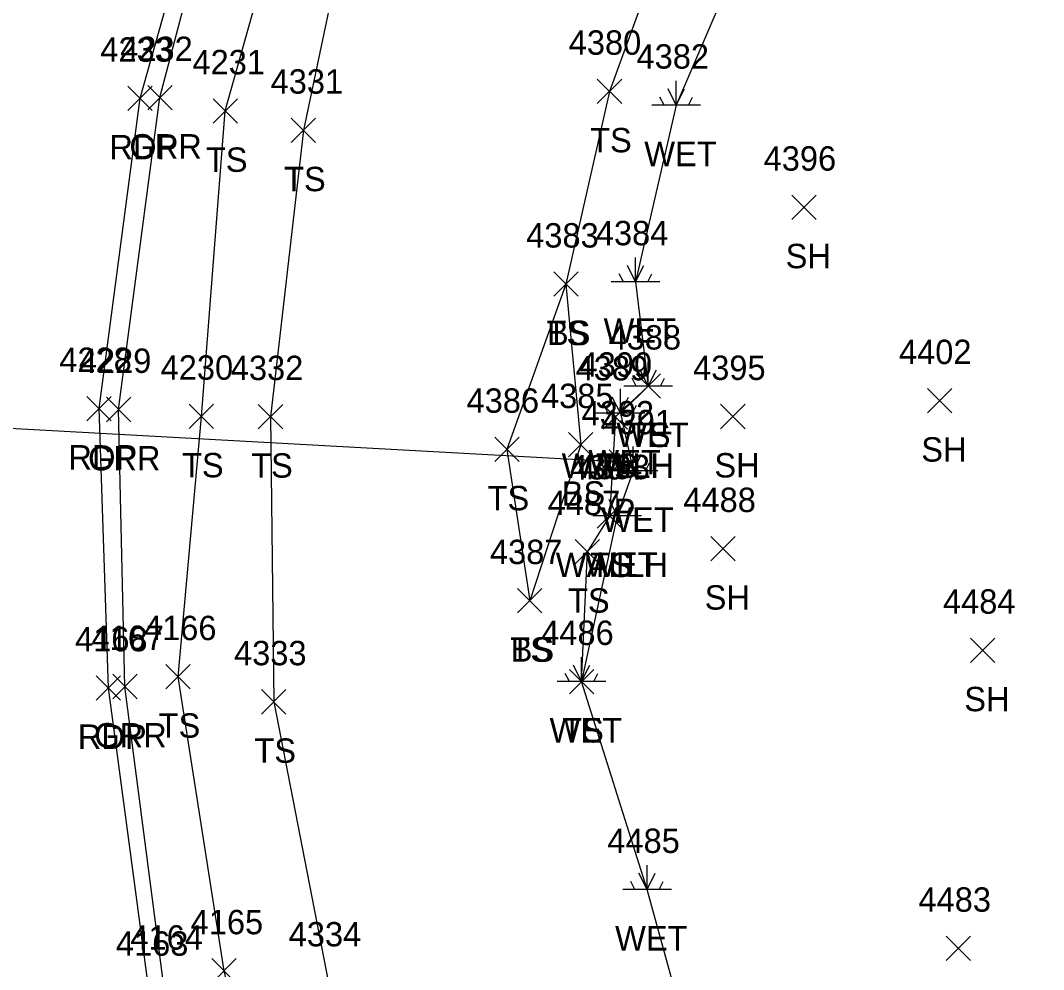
# Model space of a CAD drawing. Extents: x 1505656 to 1508446, y 700805 to 703031.
# Drawn here: x 1506901.5 to 1506985.5, y 701922.6 to 702000.4 of the extents above; entities that cross this region are included whole.
import ezdxf

# ---------------------------------------------------------------- set-up
doc = ezdxf.new("R2010")
doc.units = 0
for name, color, linetype in [('D_A', 7, 'Continuous'), ('D_I', 7, 'Continuous'), ('D_TIC', 7, 'Continuous'), ('DCP', 7, 'Continuous'), ('DHW', 7, 'Continuous'), ('L_A', 7, 'Continuous'), ('L_I', 7, 'Continuous'), ('L_TIC', 7, 'Continuous'), ('LELB', 7, 'Continuous'), ('LWET', 7, 'Continuous'), ('P_A', 7, 'Continuous'), ('P_I', 7, 'Continuous'), ('P_TIC', 7, 'Continuous'), ('PET', 7, 'Continuous'), ('R_A', 7, 'Continuous'), ('R_I', 7, 'Continuous'), ('R_TIC', 7, 'Continuous'), ('RGR', 7, 'Continuous')]:
    doc.layers.add(name, color=color, linetype=linetype)

msp = doc.modelspace()

# ---------------------------------------------------------------- linework, layer by layer
at = {"layer": 'D_TIC'}
for points in [[(1506949.355, 701966.878), (1506951.355, 701968.878)], [(1506951.355, 701966.878), (1506949.355, 701968.878)], [(1506949.835, 701963.183), (1506951.835, 701965.183)], [(1506951.835, 701963.183), (1506949.835, 701965.183)], [(1506948.869, 701958.745), (1506950.869, 701960.745)], [(1506950.869, 701958.745), (1506948.869, 701960.745)]]:
    msp.add_lwpolyline(points, dxfattribs=at)
at = {"layer": 'DCP'}
msp.add_lwpolyline([(1506790.854, 701972.983), (1506950.835, 701964.183)], dxfattribs=at)
at = {"layer": 'DHW'}
msp.add_lwpolyline([(1506950.355, 701967.878), (1506949.869, 701959.745)], dxfattribs=at)
at = {"layer": 'L_TIC'}
for points in [[(1506948.868, 701993.577), (1506950.868, 701995.577)], [(1506950.868, 701993.577), (1506948.868, 701995.577)], [(1506917.341, 701991.975), (1506919.341, 701993.975)], [(1506919.341, 701991.975), (1506917.341, 701993.975)], [(1506923.753, 701990.387), (1506925.753, 701992.387)], [(1506925.753, 701990.387), (1506923.753, 701992.387)], [(1506964.832, 701984.072), (1506966.832, 701986.072)], [(1506966.832, 701984.072), (1506964.832, 701986.072)], [(1506945.292, 701977.767), (1506947.292, 701979.767)], [(1506947.292, 701977.767), (1506945.292, 701979.767)], [(1506945.292, 701977.767), (1506947.292, 701979.767)], [(1506947.292, 701977.767), (1506945.292, 701979.767)], [(1506952.048, 701969.402), (1506954.048, 701971.402)], [(1506954.048, 701969.402), (1506952.048, 701971.402)], [(1506975.961, 701968.212), (1506977.961, 701970.212)], [(1506977.961, 701968.212), (1506975.961, 701970.212)], [(1506915.38, 701966.924), (1506917.38, 701968.924)], [(1506917.38, 701966.924), (1506915.38, 701968.924)], [(1506921.052, 701966.896), (1506923.052, 701968.896)], [(1506923.052, 701966.896), (1506921.052, 701968.896)], [(1506949.355, 701966.878), (1506951.355, 701968.878)], [(1506951.355, 701966.878), (1506949.355, 701968.878)], [(1506958.986, 701966.911), (1506960.986, 701968.911)], [(1506960.986, 701966.911), (1506958.986, 701968.911)], [(1506940.453, 701964.219), (1506942.453, 701966.219)], [(1506942.453, 701964.219), (1506940.453, 701966.219)], [(1506946.507, 701964.601), (1506948.507, 701966.601)], [(1506948.507, 701964.601), (1506946.507, 701966.601)], [(1506948.869, 701958.745), (1506950.869, 701960.745)], [(1506950.869, 701958.745), (1506948.869, 701960.745)], [(1506947.054, 701955.829), (1506949.054, 701957.829)], [(1506949.054, 701955.829), (1506947.054, 701957.829)], [(1506947.054, 701955.829), (1506949.054, 701957.829)], [(1506949.054, 701955.829), (1506947.054, 701957.829)], [(1506958.187, 701956.077), (1506960.187, 701958.077)], [(1506960.187, 701956.077), (1506958.187, 701958.077)], [(1506942.317, 701951.808), (1506944.317, 701953.808)], [(1506944.317, 701951.808), (1506942.317, 701953.808)], [(1506942.317, 701951.808), (1506944.317, 701953.808)], [(1506944.317, 701951.808), (1506942.317, 701953.808)], [(1506979.489, 701947.743), (1506981.489, 701949.743)], [(1506981.489, 701947.743), (1506979.489, 701949.743)], [(1506913.463, 701945.571), (1506915.463, 701947.571)], [(1506915.463, 701945.571), (1506913.463, 701947.571)], [(1506946.576, 701945.177), (1506948.576, 701947.177)], [(1506948.576, 701945.177), (1506946.576, 701947.177)], [(1506921.32, 701943.512), (1506923.32, 701945.512)], [(1506923.32, 701943.512), (1506921.32, 701945.512)], [(1506977.48, 701923.301), (1506979.48, 701925.301)], [(1506979.48, 701923.301), (1506977.48, 701925.301)], [(1506917.239, 701921.453), (1506919.239, 701923.453)], [(1506919.239, 701921.453), (1506917.239, 701923.453)]]:
    msp.add_lwpolyline(points, dxfattribs=at)
at = {"layer": 'LELB'}
for points in [[(1507070.393, 701756.848), (1507062.645, 701766.742), (1507035.943, 701785.735), (1507003.455, 701807.545), (1506985.445, 701821.266), (1506969.994, 701833.467), (1506956.984, 701845.362), (1506943.572, 701863.342), (1506931.463, 701884.5), (1506922.5, 701904.869), (1506918.239, 701922.453), (1506914.463, 701946.571), (1506916.38, 701967.924), (1506918.341, 701992.975), (1506925.223, 702017.508), (1506939.884, 702047.413), (1506952.893, 702067.915), (1506974.476, 702090.87), (1506998.422, 702112.893), (1507027.571, 702130.655), (1507049.742, 702145.16)], [(1506976.55, 702082.74), (1506962.576, 702066.784), (1506948.822, 702048.863), (1506937.323, 702030.621), (1506928.97, 702011.44), (1506924.753, 701991.387), (1506922.052, 701967.896), (1506922.32, 701944.512), (1506926.803, 701921.456), (1506932.429, 701898.621), (1506943.353, 701875.331), (1506959.657, 701854.04), (1506977.717, 701835.425), (1506996.175, 701821.091), (1507009.536, 701810.693), (1507022.618, 701801.639), (1507057.713, 701775.096), (1507073.711, 701768.8)], [(1506977.363, 702041.984), (1506967.08, 702033.384), (1506958.813, 702019.133), (1506949.868, 701994.577), (1506946.292, 701978.767), (1506941.453, 701965.219), (1506943.317, 701952.808)], [(1506946.292, 701978.767), (1506947.507, 701965.601), (1506943.317, 701952.808)], [(1506953.048, 701970.402), (1506950.355, 701967.878)], [(1506949.869, 701959.745), (1506948.054, 701956.829)], [(1506947.576, 701946.177), (1506948.054, 701956.829)]]:
    msp.add_lwpolyline(points, dxfattribs=at)
at = {"layer": 'LWET'}
for p, q in [((1506955.344, 701993.441), (1506955.344, 701995.441)), ((1506955.344, 701993.441), (1506954.677, 701994.775)), ((1506955.344, 701993.441), (1506956.011, 701994.775)), ((1506954.344, 701993.441), (1506954.011, 701994.108)), ((1506956.344, 701993.441), (1506956.677, 701994.108)), ((1506957.344, 701993.441), (1506953.344, 701993.441)), ((1506952.007, 701978.955), (1506952.007, 701980.955)), ((1506952.007, 701978.955), (1506951.34, 701980.288)), ((1506952.007, 701978.955), (1506952.673, 701980.288)), ((1506951.007, 701978.955), (1506950.673, 701979.622)), ((1506953.007, 701978.955), (1506953.34, 701979.622)), ((1506954.007, 701978.955), (1506950.007, 701978.955)), ((1506953.048, 701970.402), (1506952.381, 701971.736)), ((1506953.048, 701970.402), (1506953.048, 701972.402)), ((1506953.048, 701970.402), (1506953.715, 701971.736)), ((1506952.048, 701970.402), (1506951.715, 701971.069)), ((1506954.048, 701970.402), (1506954.381, 701971.069)), ((1506950.759, 701968.174), (1506950.759, 701970.174)), ((1506955.048, 701970.402), (1506951.048, 701970.402)), ((1506950.759, 701968.174), (1506950.092, 701969.508)), ((1506950.759, 701968.174), (1506951.425, 701969.508)), ((1506949.759, 701968.174), (1506949.425, 701968.841)), ((1506951.759, 701968.174), (1506952.092, 701968.841)), ((1506952.759, 701968.174), (1506948.759, 701968.174)), ((1506951.822, 701963.454), (1506951.822, 701965.454)), ((1506951.822, 701963.454), (1506951.155, 701964.787)), ((1506951.822, 701963.454), (1506952.488, 701964.787)), ((1506953.822, 701963.454), (1506949.822, 701963.454)), ((1506950.822, 701963.454), (1506950.488, 701964.121)), ((1506952.822, 701963.454), (1506953.155, 701964.121)), ((1506950.497, 701959.77), (1506950.497, 701961.77)), ((1506950.497, 701959.77), (1506949.83, 701961.103)), ((1506950.497, 701959.77), (1506951.164, 701961.103)), ((1506949.497, 701959.77), (1506949.164, 701960.437)), ((1506951.497, 701959.77), (1506951.83, 701960.437)), ((1506952.497, 701959.77), (1506948.497, 701959.77)), ((1506947.576, 701946.177), (1506946.909, 701947.511)), ((1506947.576, 701946.177), (1506946.909, 701947.511)), ((1506947.576, 701946.177), (1506947.576, 701948.177)), ((1506947.576, 701946.177), (1506947.576, 701948.177)), ((1506947.576, 701946.177), (1506948.243, 701947.511)), ((1506947.576, 701946.177), (1506948.243, 701947.511)), ((1506946.576, 701946.177), (1506946.243, 701946.844)), ((1506946.576, 701946.177), (1506946.243, 701946.844)), ((1506948.576, 701946.177), (1506948.909, 701946.844)), ((1506948.576, 701946.177), (1506948.909, 701946.844)), ((1506949.576, 701946.177), (1506945.576, 701946.177)), ((1506949.576, 701946.177), (1506945.576, 701946.177)), ((1506952.948, 701929.12), (1506952.948, 701931.12)), ((1506951.948, 701929.12), (1506951.615, 701929.786)), ((1506952.948, 701929.12), (1506952.282, 701930.453)), ((1506952.948, 701929.12), (1506953.615, 701930.453)), ((1506953.948, 701929.12), (1506954.282, 701929.786)), ((1506954.948, 701929.12), (1506950.948, 701929.12))]:
    msp.add_line(p, q, dxfattribs=at)
for points in [[(1507008.553, 702068.305), (1507020.313, 702047.855), (1507056.721, 702049.312), (1507069.401, 702034.857), (1507088.33, 702012.344), (1507079.106, 701988.382), (1507078.408, 701968.354), (1507091.749, 701933.513), (1507071.905, 701916.064), (1507054.969, 701897.366), (1507040.219, 701883.4), (1507020.932, 701866.151), (1507002.446, 701844.9), (1506990.104, 701859.778), (1506976.937, 701877.736), (1506962.866, 701900.928), (1506956.959, 701914.6), (1506952.948, 701929.12), (1506947.576, 701946.177)], [(1506977.363, 702041.984), (1506969.957, 702029.832), (1506964.447, 702017.73), (1506963.822, 702013.167), (1506955.344, 701993.441), (1506952.007, 701978.955), (1506953.048, 701970.402), (1506950.759, 701968.174), (1506951.822, 701963.454), (1506950.497, 701959.77), (1506947.576, 701946.177)]]:
    msp.add_lwpolyline(points, dxfattribs=at)
at = {"layer": 'P_TIC'}
for points in [[(1506910.347, 701993.005), (1506912.347, 701995.005)], [(1506912.347, 701993.005), (1506910.347, 701995.005)], [(1506906.981, 701967.565), (1506908.981, 701969.565)], [(1506908.981, 701967.565), (1506906.981, 701969.565)], [(1506907.753, 701944.655), (1506909.753, 701946.655)], [(1506909.753, 701944.655), (1506907.753, 701946.655)]]:
    msp.add_lwpolyline(points, dxfattribs=at)
at = {"layer": 'PET'}
msp.add_lwpolyline([(1506912.105, 701920.691), (1506908.753, 701945.655), (1506907.981, 701968.565), (1506911.347, 701994.005), (1506918.791, 702020.391), (1506933.792, 702051.522), (1506948.37, 702071.853), (1506969.768, 702095.547), (1506997.287, 702118.82), (1507024.141, 702136.94), (1507047.531, 702149.789)], dxfattribs=at)
at = {"layer": 'R_TIC'}
for points in [[(1506911.981, 701993.066), (1506913.981, 701995.066)], [(1506913.981, 701993.066), (1506911.981, 701995.066)], [(1506908.592, 701967.488), (1506910.592, 701969.488)], [(1506910.592, 701967.488), (1506908.592, 701969.488)], [(1506909.104, 701944.771), (1506911.104, 701946.771)], [(1506911.104, 701944.771), (1506909.104, 701946.771)]]:
    msp.add_lwpolyline(points, dxfattribs=at)
at = {"layer": 'RGR'}
msp.add_lwpolyline([(1506913.297, 701921.191), (1506910.104, 701945.771), (1506909.592, 701968.488), (1506912.981, 701994.066), (1506919.793, 702019.945), (1506934.618, 702051.219), (1506948.891, 702071.484), (1506970.645, 702094.853), (1506997.228, 702118.223), (1507024.489, 702136.27), (1507048.185, 702149.1)], dxfattribs=at)

# ---------------------------------------------------------------- texts
at = {"layer": 'D_A'}
for s, p in [('WALLH', (1506945.945, 701962.878)), ('P', (1506950.213, 701959.183)), ('WALLH', (1506945.459, 701954.745))]:
    msp.add_text(s, height=2, dxfattribs=at).set_placement(p)
at = {"layer": 'D_I'}
for s, p in [('4389', (1506947.087, 701970.878)), ('4392', (1506947.575, 701967.183)), ('4394', (1506946.609, 701962.745))]:
    msp.add_text(s, height=2, dxfattribs=at).set_placement(p)
at = {"layer": 'L_A'}
for s, p in [('TS', (1506948.277, 701989.577)), ('WET', (1506952.722, 701988.441)), ('TS', (1506916.75, 701987.975)), ('TS', (1506923.163, 701986.387)), ('SH', (1506964.32, 701980.072)), ('WET', (1506949.385, 701973.955)), ('TS', (1506944.702, 701973.767)), ('BS', (1506944.733, 701973.767)), ('WET', (1506950.426, 701965.402)), ('TS', (1506951.458, 701965.402)), ('SH', (1506975.449, 701964.212)), ('WET', (1506948.137, 701963.174)), ('TS', (1506914.79, 701962.924)), ('TS', (1506920.461, 701962.896)), ('TS', (1506948.764, 701962.878)), ('SH', (1506958.474, 701962.911)), ('BS', (1506945.948, 701960.601)), ('TS', (1506939.863, 701960.219)), ('WET', (1506949.2, 701958.454)), ('WET', (1506947.875, 701954.77)), ('TS', (1506948.278, 701954.745)), ('SH', (1506957.676, 701952.077)), ('TS', (1506946.464, 701951.829)), ('TS', (1506946.464, 701951.829)), ('TS', (1506941.727, 701947.808)), ('BS', (1506941.758, 701947.808)), ('SH', (1506978.977, 701943.743)), ('TS', (1506912.873, 701941.571)), ('WET', (1506944.954, 701941.177)), ('WET', (1506944.954, 701941.177)), ('TS', (1506945.985, 701941.177)), ('TS', (1506920.729, 701939.512)), ('WET', (1506950.326, 701924.12))]:
    msp.add_text(s, height=2, dxfattribs=at).set_placement(p)
at = {"layer": 'L_I'}
for s, p in [('4380', (1506946.521, 701997.577)), ('4231', (1506915.648, 701995.975)), ('4382', (1506952.084, 701996.441)), ('4331', (1506922.06, 701994.387)), ('4396', (1506962.517, 701988.072)), ('4383', (1506943.033, 701981.767)), ('4383', (1506943.033, 701981.767)), ('4384', (1506948.747, 701981.955)), ('4388', (1506949.788, 701973.402)), ('4388', (1506949.788, 701973.402)), ('4402', (1506973.622, 701972.212)), ('4230', (1506913.034, 701970.924)), ('4332', (1506918.792, 701970.896)), ('4389', (1506947.087, 701970.878)), ('4390', (1506947.412, 701971.174)), ('4395', (1506956.726, 701970.911)), ('4386', (1506938.138, 701968.219)), ('4385', (1506944.248, 701968.601)), ('4391', (1506949.129, 701966.454)), ('4394', (1506946.609, 701962.745)), ('4393', (1506947.237, 701962.77)), ('4487', (1506944.794, 701959.829)), ('4487', (1506944.794, 701959.829)), ('4488', (1506955.928, 701960.077)), ('4387', (1506940.057, 701955.808)), ('4387', (1506940.057, 701955.808)), ('4484', (1506977.229, 701951.743)), ('4166', (1506911.668, 701949.571)), ('4486', (1506944.261, 701949.177)), ('4486', (1506944.261, 701949.177)), ('4486', (1506944.261, 701949.177)), ('4333', (1506919.06, 701947.512)), ('4485', (1506949.688, 701932.12)), ('4483', (1506975.22, 701927.301)), ('4165', (1506915.499, 701925.453)), ('4334', (1506923.543, 701924.456))]:
    msp.add_text(s, height=2, dxfattribs=at).set_placement(p)
at = {"layer": 'P_A'}
for p in [(1506908.835, 701989.005), (1506905.47, 701963.565), (1506906.241, 701940.655)]:
    msp.add_text('RDP', height=2, dxfattribs=at).set_placement(p)
at = {"layer": 'P_I'}
for s, p in [('4233', (1506908.087, 701997.005)), ('4228', (1506904.721, 701971.565)), ('4168', (1506906.013, 701948.655)), ('4163', (1506909.365, 701923.691))]:
    msp.add_text(s, height=2, dxfattribs=at).set_placement(p)
at = {"layer": 'R_A'}
for p in [(1506910.469, 701989.066), (1506907.08, 701963.488), (1506907.592, 701940.771)]:
    msp.add_text('GRR', height=2, dxfattribs=at).set_placement(p)
at = {"layer": 'R_I'}
for s, p in [('4232', (1506909.721, 701997.066)), ('4229', (1506906.324, 701971.488)), ('4167', (1506907.364, 701948.771)), ('4164', (1506910.556, 701924.191))]:
    msp.add_text(s, height=2, dxfattribs=at).set_placement(p)

doc.saveas('drawing.dxf')
